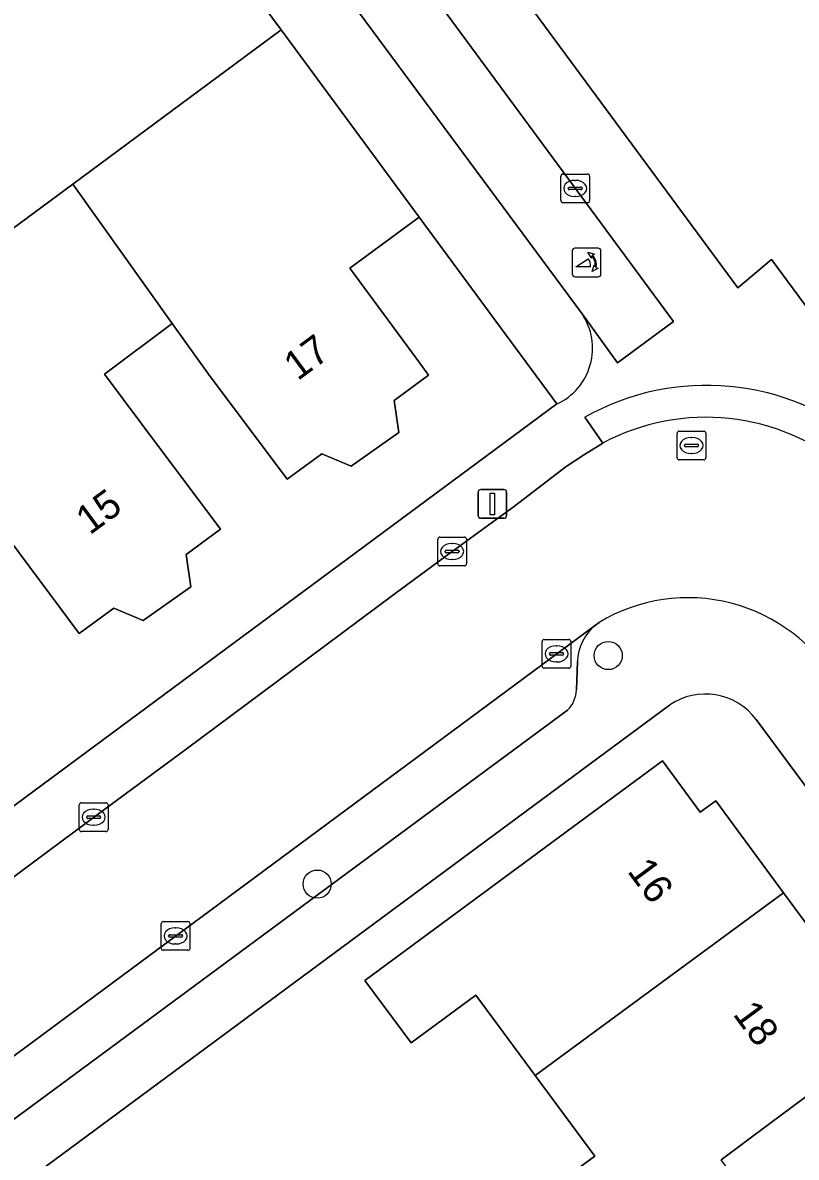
# Model space of a CAD drawing. Extents: x 163426 to 164192, y 380329 to 381641.
# Drawn here: x 163829.13 to 163855.99, y 381126.58 to 381165.99 of the extents above; entities that cross this region are included whole.
import ezdxf

# ---------------------------------------------------------------- set-up
doc = ezdxf.new("R2010")
doc.units = 0
for name, color, linetype in [('IMGEO_Boom', 7, 'Continuous'), ('IMGEO_Erf', 7, 'Continuous'), ('IMGEO_Fietspad_open', 7, 'Continuous'), ('IMGEO_Groenvoorziening', 7, 'Continuous'), ('IMGEO_Kolk', 7, 'Continuous'), ('IMGEO_Lichtmast', 7, 'Continuous'), ('IMGEO_Pand', 7, 'Continuous'), ('IMGEO_Pand_nummerreeks', 7, 'Continuous'), ('IMGEO_Parkeervlak_open', 7, 'Continuous'), ('IMGEO_Poller', 7, 'Continuous'), ('IMGEO_Rijbaan_lokaal_open', 7, 'Continuous'), ('IMGEO_Rioolput', 7, 'Continuous'), ('IMGEO_Voetpad_open', 7, 'Continuous')]:
    doc.layers.add(name, color=color, linetype=linetype)

msp = doc.modelspace()

# ---------------------------------------------------------------- linework, layer by layer
at = {"layer": 'IMGEO_Boom'}
for centre in [(163849.458, 381144.008), (163839.353, 381136.071)]:
    msp.add_circle(centre, 0.489, dxfattribs=at)
at = {"layer": 'IMGEO_Erf'}
for points in [[(163826.6, 381157.234), (163830.864, 381160.386), (163838.104, 381165.739), (163837.499, 381166.547), (163832.5, 381173.217), (163831.667, 381172.644), (163783.277, 381238.221)], [(163839.528, 381176.358), (163853.96, 381156.776), (163855.129, 381157.768), (163875.058, 381130.776)], [(163817.071, 381130.093), (163847.678, 381152.747), (163845.362, 381155.891), (163842.895, 381159.239), (163840.482, 381157.46), (163842.948, 381154.113), (163843.215, 381153.751), (163842.026, 381152.873), (163842.192, 381151.758), (163840.531, 381150.581), (163839.512, 381151.016), (163838.312, 381150.13), (163835.581, 381153.777), (163834.32, 381155.544), (163831.966, 381153.781), (163833.267, 381152.044), (163835.998, 381148.397), (163834.805, 381147.516), (163834.971, 381146.4), (163833.31, 381145.223), (163832.291, 381145.658), (163831.091, 381144.772), (163828.366, 381148.43)], [(163851.582, 381142.287), (163823.576, 381121.569)], [(163874.338, 381115.123), (163854.6, 381141.786)], [(163846.735, 381124.961), (163848.989, 381126.622), (163846.927, 381129.419), (163844.865, 381132.216), (163842.611, 381130.555), (163841.008, 381132.722), (163851.339, 381140.353), (163852.654, 381138.565), (163853.19, 381138.959), (163855.542, 381135.772), (163857.894, 381132.585), (163857.365, 381132.194), (163858.667, 381130.43), (163855.074, 381127.76), (163853.379, 381126.5)]]:
    msp.add_lwpolyline(points, dxfattribs=at)
msp.add_arc((163852.829, 381140.459), 2.213, 36.8424, 124.3069, dxfattribs=at)
at = {"layer": 'IMGEO_Fietspad_open'}
msp.add_lwpolyline([(163835.703, 381173.277), (163839.548, 381168.029), (163840.091, 381167.31), (163848.55, 381155.876), (163849.785, 381154.173), (163851.72, 381155.614), (163836.166, 381176.725), (163834.212, 381175.298)], close=True, dxfattribs=at)
at = {"layer": 'IMGEO_Groenvoorziening'}
msp.add_lwpolyline([(163848.55, 381155.876), (163840.091, 381167.31), (163839.548, 381168.029), (163837.499, 381166.547), (163838.104, 381165.739), (163842.895, 381159.239), (163845.362, 381155.891), (163847.678, 381152.747)], dxfattribs=at)
msp.add_arc((163846.78, 381154.683), 2.134, 294.8776, 33.9779, dxfattribs=at)
at = {"layer": 'IMGEO_Kolk'}
for p, q in [((163847.812, 381159.808), (163847.812, 381160.66)), ((163847.887, 381160.734), (163848.739, 381160.734)), ((163848.3, 381160.514), (163848.325, 381160.514)), ((163848.813, 381160.66), (163848.813, 381159.808)), ((163848.071, 381160.228), (163848.071, 381160.24)), ((163848.509, 381160.191), (163848.111, 381160.191)), ((163848.114, 381160.277), (163848.512, 381160.277)), ((163848.323, 381159.954), (163848.298, 381159.954)), ((163848.555, 381160.24), (163848.555, 381160.228)), ((163848.739, 381159.734), (163847.887, 381159.734)), ((163843.537, 381147.197), (163843.537, 381148.049)), ((163843.612, 381148.123), (163844.464, 381148.123)), ((163844.025, 381147.903), (163844.05, 381147.903)), ((163844.538, 381148.049), (163844.538, 381147.197)), ((163843.796, 381147.617), (163843.796, 381147.629)), ((163844.234, 381147.58), (163843.836, 381147.58)), ((163843.839, 381147.666), (163844.237, 381147.666)), ((163844.048, 381147.343), (163844.023, 381147.343)), ((163844.28, 381147.629), (163844.28, 381147.617)), ((163844.464, 381147.123), (163843.612, 381147.123)), ((163847.163, 381143.641), (163847.163, 381144.493)), ((163847.238, 381144.567), (163848.09, 381144.567)), ((163847.651, 381144.347), (163847.676, 381144.347)), ((163848.164, 381144.493), (163848.164, 381143.641)), ((163847.422, 381144.061), (163847.422, 381144.073)), ((163847.86, 381144.024), (163847.462, 381144.024)), ((163847.465, 381144.11), (163847.863, 381144.11)), ((163847.906, 381144.073), (163847.906, 381144.061)), ((163848.09, 381143.567), (163847.238, 381143.567)), ((163847.674, 381143.787), (163847.649, 381143.787)), ((163831.091, 381137.97), (163831.091, 381138.822)), ((163831.166, 381138.896), (163832.018, 381138.896)), ((163831.579, 381138.676), (163831.604, 381138.676)), ((163832.092, 381138.822), (163832.092, 381137.97)), ((163831.35, 381138.39), (163831.35, 381138.402)), ((163831.788, 381138.353), (163831.39, 381138.353)), ((163831.393, 381138.439), (163831.791, 381138.439)), ((163831.834, 381138.402), (163831.834, 381138.39)), ((163832.018, 381137.896), (163831.166, 381137.896)), ((163831.602, 381138.116), (163831.577, 381138.116)), ((163834.01, 381134.771), (163834.862, 381134.771)), ((163833.935, 381133.845), (163833.935, 381134.697)), ((163834.423, 381134.551), (163834.448, 381134.551)), ((163834.936, 381134.697), (163834.936, 381133.845)), ((163834.194, 381134.265), (163834.194, 381134.277)), ((163834.632, 381134.228), (163834.234, 381134.228)), ((163834.237, 381134.314), (163834.635, 381134.314)), ((163834.446, 381133.991), (163834.421, 381133.991)), ((163834.678, 381134.277), (163834.678, 381134.265)), ((163834.862, 381133.771), (163834.01, 381133.771))]:
    msp.add_line(p, q, dxfattribs=at)
for points in [[(163847.812, 381159.808), (163847.812, 381160.66)], [(163847.887, 381160.734), (163848.739, 381160.734)], [(163848.813, 381160.66), (163848.813, 381159.808)], [(163848.739, 381159.734), (163847.887, 381159.734)], [(163843.537, 381147.197), (163843.537, 381148.049)], [(163843.612, 381148.123), (163844.464, 381148.123)], [(163844.538, 381148.049), (163844.538, 381147.197)], [(163844.464, 381147.123), (163843.612, 381147.123)], [(163847.163, 381143.641), (163847.163, 381144.493)], [(163847.238, 381144.567), (163848.09, 381144.567)], [(163848.164, 381144.493), (163848.164, 381143.641)], [(163848.09, 381143.567), (163847.238, 381143.567)], [(163831.091, 381137.97), (163831.091, 381138.822)], [(163831.166, 381138.896), (163832.018, 381138.896)], [(163832.092, 381138.822), (163832.092, 381137.97)], [(163832.018, 381137.896), (163831.166, 381137.896)], [(163834.01, 381134.771), (163834.862, 381134.771)], [(163833.935, 381133.845), (163833.935, 381134.697)], [(163834.936, 381134.697), (163834.936, 381133.845)], [(163834.862, 381133.771), (163834.01, 381133.771)]]:
    msp.add_lwpolyline(points, dxfattribs=at)
for centre, radius, start, end in [((163847.889, 381160.658), 0.0765, 91.552, 178.448), ((163847.889, 381160.658), 0.0765, 91.552, 178.448), ((163848.737, 381160.658), 0.0765, 1.552, 88.448), ((163848.737, 381160.658), 0.0765, 1.552, 88.448), ((163848.111, 381160.237), 0.0403, 85.8775, 175.7526), ((163848.108, 381160.227), 0.0366, 178.938, 274.7102), ((163848.512, 381160.234), 0.043, 264.8664, 352.4533), ((163848.516, 381160.239), 0.0386, 1.7309, 96.639), ((163847.889, 381159.81), 0.0765, 181.552, 268.448), ((163847.889, 381159.81), 0.0765, 181.552, 268.448), ((163848.737, 381159.81), 0.0765, 271.552, 358.448), ((163848.737, 381159.81), 0.0765, 271.552, 358.448), ((163843.614, 381148.047), 0.0765, 91.552, 178.448), ((163843.614, 381148.047), 0.0765, 91.552, 178.448), ((163844.462, 381148.047), 0.0765, 1.552, 88.448), ((163844.462, 381148.047), 0.0765, 1.552, 88.448), ((163843.836, 381147.626), 0.0403, 85.8775, 175.7526), ((163843.833, 381147.616), 0.0366, 178.938, 274.7102), ((163844.237, 381147.623), 0.043, 264.8664, 352.4533), ((163844.241, 381147.628), 0.0386, 1.7309, 96.639), ((163843.614, 381147.199), 0.0765, 181.552, 268.448), ((163843.614, 381147.199), 0.0765, 181.552, 268.448), ((163844.462, 381147.199), 0.0765, 271.552, 358.448), ((163844.462, 381147.199), 0.0765, 271.552, 358.448), ((163847.24, 381144.491), 0.0765, 91.552, 178.448), ((163847.24, 381144.491), 0.0765, 91.552, 178.448), ((163848.088, 381144.491), 0.0765, 1.552, 88.448), ((163848.088, 381144.491), 0.0765, 1.552, 88.448), ((163847.462, 381144.07), 0.0403, 85.8775, 175.7526), ((163847.459, 381144.06), 0.0366, 178.938, 274.7102), ((163847.863, 381144.067), 0.043, 264.8664, 352.4533), ((163847.867, 381144.072), 0.0386, 1.7309, 96.639), ((163847.24, 381143.643), 0.0765, 181.552, 268.448), ((163847.24, 381143.643), 0.0765, 181.552, 268.448), ((163848.088, 381143.643), 0.0765, 271.552, 358.448), ((163848.088, 381143.643), 0.0765, 271.552, 358.448), ((163831.168, 381138.82), 0.0765, 91.552, 178.448), ((163831.168, 381138.82), 0.0765, 91.552, 178.448), ((163832.016, 381138.82), 0.0765, 1.552, 88.448), ((163832.016, 381138.82), 0.0765, 1.552, 88.448), ((163831.39, 381138.399), 0.0403, 85.8775, 175.7526), ((163831.387, 381138.389), 0.0366, 178.938, 274.7102), ((163831.791, 381138.396), 0.043, 264.8664, 352.4533), ((163831.795, 381138.401), 0.0386, 1.7309, 96.639), ((163831.168, 381137.972), 0.0765, 181.552, 268.448), ((163831.168, 381137.972), 0.0765, 181.552, 268.448), ((163832.016, 381137.972), 0.0765, 271.552, 358.448), ((163832.016, 381137.972), 0.0765, 271.552, 358.448), ((163834.012, 381134.695), 0.0765, 91.552, 178.448), ((163834.012, 381134.695), 0.0765, 91.552, 178.448), ((163834.86, 381134.695), 0.0765, 1.552, 88.448), ((163834.86, 381134.695), 0.0765, 1.552, 88.448), ((163834.234, 381134.274), 0.0403, 85.8775, 175.7526), ((163834.231, 381134.264), 0.0366, 178.938, 274.7102), ((163834.635, 381134.271), 0.043, 264.8664, 352.4533), ((163834.639, 381134.276), 0.0386, 1.7309, 96.639), ((163834.012, 381133.847), 0.0765, 181.552, 268.448), ((163834.012, 381133.847), 0.0765, 181.552, 268.448), ((163834.86, 381133.847), 0.0765, 271.552, 358.448), ((163834.86, 381133.847), 0.0765, 271.552, 358.448)]:
    msp.add_arc(centre, radius, start, end, dxfattribs=at)
for centre, major_axis, ratio, start_param, end_param in [((163848.299, 381160.234), (-0.387, 0.002), 0.722429, 4.712389, 7.853982), ((163848.324, 381160.234), (-0.39, 0.002), 0.717154, 1.570796, 4.712389), ((163844.024, 381147.623), (-0.387, 0.002), 0.722429, 4.712389, 7.853982), ((163844.049, 381147.623), (-0.39, 0.002), 0.717154, 1.570796, 4.712389), ((163847.65, 381144.067), (-0.387, 0.002), 0.722429, 4.712389, 7.853982), ((163847.675, 381144.067), (-0.39, 0.002), 0.717154, 1.570796, 4.712389), ((163831.578, 381138.396), (-0.387, 0.002), 0.722429, 4.712389, 7.853982), ((163831.603, 381138.396), (-0.39, 0.002), 0.717154, 1.570796, 4.712389), ((163834.422, 381134.271), (-0.387, 0.002), 0.722429, 4.712389, 7.853982), ((163834.447, 381134.271), (-0.39, 0.002), 0.717154, 1.570796, 4.712389)]:
    msp.add_ellipse(centre, major_axis=major_axis, ratio=ratio, start_param=start_param, end_param=end_param, dxfattribs=at)
at = {"layer": 'IMGEO_Lichtmast'}
for p, q in [((163845.039, 381149.777), (163845.829, 381149.777)), ((163845.829, 381149.777), (163845.039, 381149.777)), ((163844.939, 381148.877), (163844.939, 381149.677)), ((163844.939, 381149.677), (163844.939, 381148.877)), ((163845.929, 381149.677), (163845.929, 381148.877)), ((163845.929, 381148.877), (163845.929, 381149.677)), ((163845.829, 381148.777), (163845.039, 381148.777)), ((163845.039, 381148.777), (163845.829, 381148.777))]:
    msp.add_line(p, q, dxfattribs=at)
msp.add_lwpolyline([(163845.359, 381149.652), (163845.509, 381149.652), (163845.509, 381148.902), (163845.359, 381148.902), (163845.359, 381149.652)], dxfattribs=at)
for centre, start, end in [((163845.039, 381149.677), 90, 180), ((163845.039, 381149.677), 90, 180), ((163845.829, 381149.677), 0, 90), ((163845.829, 381149.677), 360, 90), ((163845.039, 381148.877), 180, 270), ((163845.039, 381148.877), 180, 270), ((163845.829, 381148.877), 270, 0), ((163845.829, 381148.877), 270, 0)]:
    msp.add_arc(centre, 0.1, start, end, dxfattribs=at)
at = {"layer": 'IMGEO_Pand'}
for points in [[(163840.482, 381157.46), (163842.895, 381159.239), (163838.104, 381165.739), (163830.864, 381160.386), (163834.32, 381155.544), (163835.581, 381153.777), (163838.312, 381150.13), (163839.512, 381151.016), (163840.531, 381150.581), (163842.192, 381151.758), (163842.026, 381152.873), (163843.215, 381153.751), (163842.948, 381154.113)], [(163834.32, 381155.544), (163830.864, 381160.386), (163826.6, 381157.234), (163823.618, 381155.041), (163825.11, 381153.022), (163827.112, 381150.199), (163828.366, 381148.43), (163831.091, 381144.772), (163832.291, 381145.658), (163833.31, 381145.223), (163834.971, 381146.4), (163834.805, 381147.516), (163835.998, 381148.397), (163833.267, 381152.044), (163831.966, 381153.781)], [(163855.542, 381135.772), (163853.19, 381138.959), (163852.654, 381138.565), (163851.339, 381140.353), (163841.008, 381132.722), (163842.611, 381130.555), (163844.865, 381132.216), (163846.927, 381129.419)], [(163858.667, 381130.43), (163857.365, 381132.194), (163857.894, 381132.585), (163855.542, 381135.772), (163846.927, 381129.419), (163848.989, 381126.622), (163846.735, 381124.961), (163850.107, 381120.395), (163855.163, 381124.114), (163853.379, 381126.5), (163855.074, 381127.76)]]:
    msp.add_lwpolyline(points, close=True, dxfattribs=at)
at = {"layer": 'IMGEO_Parkeervlak_open'}
for points in [[(163849.013, 381145.068), (163821.372, 381124.599)], [(163848.359, 381142.815), (163848.392, 381143.801)], [(163822.465, 381123.214), (163826.494, 381126.195), (163831.943, 381130.215), (163848.046, 381142.11)]]:
    msp.add_lwpolyline(points, dxfattribs=at)
for centre, radius, start, end in [((163850.084, 381143.758), 1.692, 129.2504, 178.5275), ((163847.271, 381142.876), 1.09, 315.3376, 356.7827)]:
    msp.add_arc(centre, radius, start, end, dxfattribs=at)
at = {"layer": 'IMGEO_Poller'}
for p, q in [((163848.21, 381158.064), (163848.21, 381157.257)), ((163848.21, 381158.064), (163848.21, 381157.257)), ((163849.112, 381158.159), (163848.304, 381158.159)), ((163849.112, 381158.159), (163848.304, 381158.159)), ((163849.206, 381157.257), (163849.206, 381158.064)), ((163849.206, 381157.257), (163849.206, 381158.064)), ((163848.304, 381157.162), (163849.112, 381157.162)), ((163848.304, 381157.162), (163849.112, 381157.162))]:
    msp.add_line(p, q, dxfattribs=at)
for points in [[(163848.889, 381157.888), (163848.877, 381157.815), (163848.752, 381158.02)], [(163848.752, 381158.02), (163848.983, 381157.954), (163848.912, 381157.922)], [(163848.845, 381157.515), (163848.332, 381157.515), (163848.762, 381157.79)], [(163848.905, 381157.343), (163848.971, 381157.574), (163849.001, 381157.506)], [(163849.037, 381157.479), (163849.109, 381157.468), (163848.905, 381157.343)]]:
    msp.add_lwpolyline(points, dxfattribs=at)
for centre, radius, start, end in [((163848.304, 381158.064), 0.0946, 90, 180), ((163848.304, 381158.064), 0.0946, 90, 180), ((163849.112, 381158.064), 0.0946, 0, 90), ((163849.112, 381158.064), 0.0946, 0, 90), ((163848.517, 381157.565), 0.332, 351.3247, 42.4854), ((163848.531, 381157.575), 0.476, 351.7527, 41.1691), ((163848.531, 381157.575), 0.516, 349.3569, 42.2912), ((163848.304, 381157.257), 0.0946, 180, 270), ((163848.304, 381157.257), 0.0946, 180, 270), ((163849.112, 381157.257), 0.0946, 270, 0), ((163849.112, 381157.257), 0.0946, 270, 0)]:
    msp.add_arc(centre, radius, start, end, dxfattribs=at)
at = {"layer": 'IMGEO_Rijbaan_lokaal_open'}
for points in [[(163849.266, 381151.389), (163848.636, 381150.995), (163847.997, 381150.571), (163846.202, 381149.193), (163844.038, 381147.622), (163842.011, 381146.132), (163839.016, 381143.895), (163834.798, 381140.754), (163831.765, 381138.517), (163827.782, 381135.558), (163824.765, 381133.325), (163820.353, 381130.058), (163817.542, 381128.064), (163817.273, 381127.884)], [(163821.372, 381124.599), (163849.013, 381145.068)], [(163849.013, 381145.068), (163849.139, 381145.161)]]:
    msp.add_lwpolyline(points, dxfattribs=at)
for centre, radius, start, end in [((163852.851, 381144.647), 7.636, 49.8305, 118.0036), ((163852.225, 381140.03), 5.988, 29.9047, 121.025)]:
    msp.add_arc(centre, radius, start, end, dxfattribs=at)
at = {"layer": 'IMGEO_Rioolput'}
for p, q in [((163851.849, 381150.88), (163851.849, 381151.732)), ((163851.924, 381151.806), (163852.776, 381151.806)), ((163852.85, 381151.732), (163852.85, 381150.88)), ((163852.108, 381151.3), (163852.108, 381151.312)), ((163852.151, 381151.349), (163852.549, 381151.349)), ((163852.337, 381151.586), (163852.362, 381151.586)), ((163852.592, 381151.312), (163852.592, 381151.3)), ((163852.546, 381151.263), (163852.148, 381151.263)), ((163852.36, 381151.026), (163852.335, 381151.026)), ((163852.776, 381150.806), (163851.924, 381150.806))]:
    msp.add_line(p, q, dxfattribs=at)
for points in [[(163851.849, 381150.88), (163851.849, 381151.732)], [(163851.924, 381151.806), (163852.776, 381151.806)], [(163852.85, 381151.732), (163852.85, 381150.88)], [(163852.776, 381150.806), (163851.924, 381150.806)]]:
    msp.add_lwpolyline(points, dxfattribs=at)
for centre, radius, start, end in [((163851.926, 381151.73), 0.0765, 91.552, 178.448), ((163851.926, 381151.73), 0.0765, 91.552, 178.448), ((163852.774, 381151.73), 0.0765, 1.552, 88.448), ((163852.774, 381151.73), 0.0765, 1.552, 88.448), ((163852.148, 381151.309), 0.0403, 85.8775, 175.7526), ((163852.145, 381151.299), 0.0366, 178.938, 274.7102), ((163852.549, 381151.306), 0.043, 264.8664, 352.4533), ((163852.553, 381151.311), 0.0386, 1.7309, 96.639), ((163851.926, 381150.882), 0.0765, 181.552, 268.448), ((163851.926, 381150.882), 0.0765, 181.552, 268.448), ((163852.774, 381150.882), 0.0765, 271.552, 358.448), ((163852.774, 381150.882), 0.0765, 271.552, 358.448)]:
    msp.add_arc(centre, radius, start, end, dxfattribs=at)
for centre, major_axis, ratio, start_param, end_param in [((163852.336, 381151.306), (-0.387, 0.002), 0.722429, 4.712389, 7.853982), ((163852.361, 381151.306), (-0.39, 0.002), 0.717154, 1.570796, 4.712389)]:
    msp.add_ellipse(centre, major_axis=major_axis, ratio=ratio, start_param=start_param, end_param=end_param, dxfattribs=at)
at = {"layer": 'IMGEO_Voetpad_open'}
for points in [[(163840.007, 381179.376), (163839.561, 381179.132), (163836.166, 381176.725), (163851.72, 381155.614), (163849.785, 381154.173), (163848.55, 381155.876)], [(163875.058, 381130.776), (163855.129, 381157.768), (163853.96, 381156.776), (163839.528, 381176.358)], [(163847.678, 381152.747), (163817.071, 381130.093)], [(163817.273, 381127.884), (163817.542, 381128.064), (163820.353, 381130.058), (163824.765, 381133.325), (163827.782, 381135.558), (163831.765, 381138.517), (163834.798, 381140.754), (163839.016, 381143.895), (163842.011, 381146.132), (163844.038, 381147.622), (163846.202, 381149.193), (163847.997, 381150.571), (163848.636, 381150.995), (163849.266, 381151.389), (163848.648, 381152.288)], [(163848.648, 381152.288), (163849.266, 381151.389)], [(163854.6, 381141.786), (163874.338, 381115.123), (163875.27, 381115.855), (163879.294, 381118.846), (163882.189, 381120.998), (163883.08, 381121.66), (163884.455, 381122.693), (163917.22, 381146.987)], [(163849.139, 381145.161), (163849.013, 381145.068)], [(163848.392, 381143.801), (163848.359, 381142.815)], [(163823.576, 381121.569), (163851.582, 381142.287)], [(163848.046, 381142.11), (163831.943, 381130.215), (163826.494, 381126.195), (163822.465, 381123.214)]]:
    msp.add_lwpolyline(points, dxfattribs=at)
for centre, radius, start, end in [((163846.78, 381154.683), 2.134, 294.8776, 33.9779), ((163852.876, 381144.771), 8.624, 49.9825, 119.3549), ((163852.876, 381144.771), 8.624, 49.9825, 119.3549), ((163852.851, 381144.647), 7.636, 49.8305, 118.0036), ((163852.225, 381140.03), 5.988, 29.9047, 121.025), ((163850.084, 381143.758), 1.692, 129.2504, 178.5275), ((163847.271, 381142.876), 1.09, 315.3376, 356.7827), ((163852.829, 381140.459), 2.213, 36.8424, 124.3069)]:
    msp.add_arc(centre, radius, start, end, dxfattribs=at)

# ---------------------------------------------------------------- texts
at = {"layer": 'IMGEO_Pand_nummerreeks'}
for s, rotation, p in [('17', 36.4458, (163838.675, 381153.531)), ('15', 36.4573, (163831.455, 381148.175)), ('16', 306.4454, (163850.096, 381136.515)), ('18', 306.4456, (163853.761, 381131.551))]:
    msp.add_text(s, height=1, rotation=rotation, dxfattribs=at).set_placement(p)

doc.saveas('drawing.dxf')
